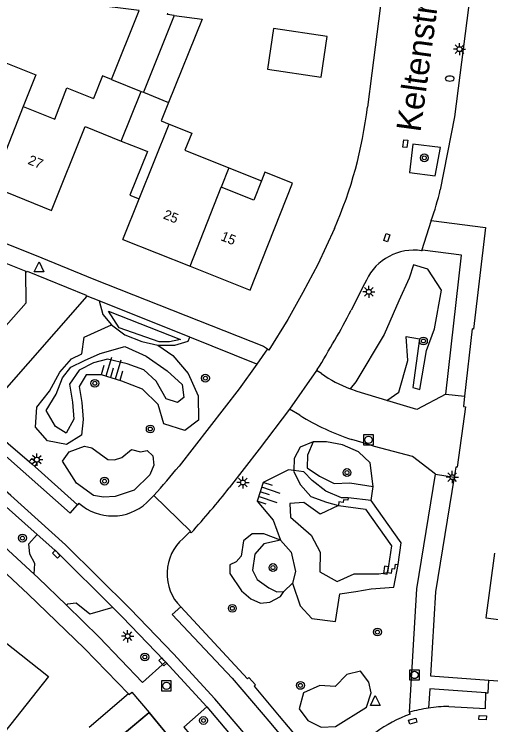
# Model space of a CAD drawing. Extents: x 131000 to 133013, y 393000 to 396501.
# Drawn here: x 131610.1 to 131658.8, y 396237.5 to 396310.1 of the extents above; entities that cross this region are included whole.
import ezdxf

# ---------------------------------------------------------------- set-up
doc = ezdxf.new("R2010")
doc.units = 0
for name, color, linetype in [('gg-afsc-erfafscheiding', 7, 'Continuous'), ('gg-afsc-hekwerk', 7, 'Continuous'), ('gg-afsc-muur', 7, 'Continuous'), ('gg-anno-huisnummerreeks BGT', 7, 'Continuous'), ('gg-anno-openbare ruimte label', 7, 'Continuous'), ('gg-bbg-bijgebouw', 7, 'Continuous'), ('gg-bbg-gedigitaliseerde bebouwing', 7, 'Continuous'), ('gg-bbg-gedigitaliseerde bijgebouw', 7, 'Continuous'), ('gg-bbg-hoofdgebouw', 7, 'Continuous'), ('gg-bbg-luifel en loopbrug', 7, 'Continuous'), ('gg-bbg-tussenscheiding', 7, 'Continuous'), ('gg-knt-bovenkant onderkant talud', 7, 'Continuous'), ('gg-knt-trap', 7, 'Continuous'), ('gg-knt-verharding', 7, 'Continuous'), ('gg-knt-verharding nz', 7, 'Continuous'), ('gt-grn-groengrens', 7, 'Continuous'), ('gt-symb-boom', 7, 'Continuous'), ('gt-symb-brandkraan', 7, 'Continuous'), ('gt-symb-kolk', 7, 'Continuous'), ('gt-symb-kolk center center', 7, 'Continuous'), ('gt-symb-lichtmast', 7, 'Continuous'), ('gt-symb-rioolschacht', 7, 'Continuous'), ('gt-symb-talud symbool', 7, 'Continuous'), ('gt-symb-waterafsluiter', 7, 'Continuous')]:
    doc.layers.add(name, color=color, linetype=linetype)

# ---------------------------------------------------------------- blocks, each defined once
blk = doc.blocks.new('gt0-KOLKCC')
at = {"layer": 'gt-symb-kolk center center'}
blk.add_lwpolyline([(-0.375, 0.2), (0.375, 0.2), (0.375, -0.2), (-0.375, -0.2)], close=True, dxfattribs=at)
blk = doc.blocks.new('gt0-BOOM')
at = {"layer": 'gt-symb-boom'}
for radius in [0.4, 0.2]:
    blk.add_circle((0, 0), radius, dxfattribs=at)
blk = doc.blocks.new('gt0-RS')
at = {"layer": 'gt-symb-rioolschacht'}
blk.add_lwpolyline([(-0.5, -0.5), (0.5, -0.5), (0.5, 0.5), (-0.5, 0.5)], close=True, dxfattribs=at)
blk.add_circle((0, 0), 0.375, dxfattribs=at)
blk = doc.blocks.new('gt0-LMAST')
at = {"layer": 'gt-symb-lichtmast'}
for p, q in [((-0.182, 0.173), (-0.447, 0.438)), ((-0.005, 0.246), (-0.005, 0.621)), ((0.172, 0.173), (0.437, 0.438)), ((-0.255, -0.004), (-0.63, -0.004)), ((-0.182, -0.181), (-0.447, -0.446)), ((-0.005, -0.254), (-0.005, -0.629)), ((0.437, -0.446), (0.172, -0.181)), ((0.245, -0.004), (0.62, -0.004))]:
    blk.add_line(p, q, dxfattribs=at)
blk.add_circle((-0.005, -0.004), 0.25, dxfattribs=at)
blk = doc.blocks.new('gt0-WAFSL')
at = {"layer": 'gt-symb-waterafsluiter'}
for p, q in [((-0.5, -0.333), (0, 0.667)), ((0, 0.667), (0.5, -0.333)), ((0.5, -0.333), (-0.5, -0.333))]:
    blk.add_line(p, q, dxfattribs=at)
blk = doc.blocks.new('gt0-KOLK')
at = {"layer": 'gt-symb-kolk'}
blk.add_lwpolyline([(0, 0), (0.375, 0), (0.375, 0.4), (-0.375, 0.4), (-0.375, 0), (0, 0)], dxfattribs=at)
blk = doc.blocks.new('gt0-TALUD_1')
at = {"layer": 'gt-symb-talud symbool'}
for p, q in [((-1, -1), (-1, 0)), ((-0.5, -2), (-0.5, 0)), ((0, -1), (0, 0)), ((0.5, -2), (0.5, 0)), ((1, -1), (1, 0))]:
    blk.add_line(p, q, dxfattribs=at)
blk = doc.blocks.new('gt0-BR')
at = {"layer": 'gt-symb-brandkraan'}
for centre, radius, start, end in [((-0.244, 0), 0.206, 107.56694, 252.43307), ((0.599, -2.664), 3, 106.89205, 107.56694), ((0, -0.691), 0.938, 73.10799, 106.89205), ((-0.599, -2.664), 3, 72.43309, 73.10799), ((0.244, 0), 0.206, 287.56695, 72.43309), ((0.599, 2.664), 3, 252.43307, 253.10797), ((0, 0.691), 0.938, 253.10797, 286.89206), ((-0.599, 2.664), 3, 286.89206, 287.56695)]:
    blk.add_arc(centre, radius, start, end, dxfattribs=at)

msp = doc.modelspace()

# ---------------------------------------------------------------- linework, layer by layer
at = {"layer": 'gg-afsc-erfafscheiding'}
msp.add_line((131621.806, 396240.622), (131617.777, 396237.18), dxfattribs=at)
at = {"layer": 'gg-afsc-hekwerk'}
msp.add_line((131623.896, 396238.736), (131632.45, 396228.407), dxfattribs=at)
at = {"layer": 'gg-afsc-muur'}
msp.add_line((131619.527, 396235.061), (131623.896, 396238.736), dxfattribs=at)
at = {"layer": 'gg-bbg-bijgebouw'}
for p, q in [((131641.49, 396303.66), (131642.1, 396307.81)), ((131623.105, 396302.198), (131623.325, 396302.109)), ((131623.325, 396302.109), (131625.888, 396301.077))]:
    msp.add_line(p, q, dxfattribs=at)
at = {"layer": 'gg-bbg-gedigitaliseerde bebouwing'}
for p, q in [((131627.572, 396296.2), (131632.063, 396294.39)), ((131632.063, 396294.39), (131631.284, 396292.403)), ((131635.743, 396293.941), (131635.39, 396293.049))]:
    msp.add_line(p, q, dxfattribs=at)
for points in [[(131600.92, 396295.27), (131605.463, 396306.622), (131612.312, 396303.882), (131611.031, 396300.647)], [(131620.059, 396303.425), (131619.143, 396303.794), (131618.208, 396301.47)], [(131611.031, 396300.647), (131614.256, 396299.375), (131615.48, 396302.573), (131618.208, 396301.47)], [(131625.941, 396298.852), (131628.262, 396297.923), (131627.572, 396296.2)], [(131635.39, 396293.049), (131634.614, 396291.086), (131631.284, 396292.403)]]:
    msp.add_lwpolyline(points, dxfattribs=at)
at = {"layer": 'gg-bbg-gedigitaliseerde bijgebouw'}
for points in [[(131620.059, 396303.425), (131622.869, 396310.456), (131617.673, 396311.13)], [(131626.462, 396309.971), (131625.782, 396310.062), (131625.801, 396310.209)], [(131626.462, 396309.971), (131629.324, 396309.59), (131625.888, 396301.077)], [(131642.1, 396307.81), (131636.624, 396308.617), (131636.013, 396304.457), (131641.49, 396303.66)]]:
    msp.add_lwpolyline(points, dxfattribs=at)
at = {"layer": 'gg-bbg-hoofdgebouw'}
for p, q in [((131621.06, 396297.125), (131623.105, 396302.198)), ((131622.883, 396291.212), (131625.941, 396298.852)), ((131607.804, 396292.495), (131613.92, 396290.03)), ((131621.23, 396287.08), (131622.883, 396291.212)), ((131621.23, 396287.08), (131628.115, 396284.325))]:
    msp.add_line(p, q, dxfattribs=at)
for points in [[(131613.92, 396290.03), (131617.378, 396298.609), (131621.06, 396297.125)], [(131628.115, 396284.325), (131634.25, 396281.87), (131638.58, 396292.82), (131635.743, 396293.941)], [(131659.209, 396254.991), (131658.33, 396248.38), (131669, 396247)], [(131608.673, 396244.983), (131609.125, 396245.571), (131608.82, 396245.813), (131609.012, 396246.056), (131613.627, 396242.397), (131609.129, 396236.724)]]:
    msp.add_lwpolyline(points, dxfattribs=at)
at = {"layer": 'gg-bbg-luifel en loopbrug'}
msp.add_line((131632.063, 396294.39), (131635.39, 396293.049), dxfattribs=at)
for points in [[(131625.888, 396301.077), (131625.124, 396299.182), (131625.941, 396298.852)], [(131621.06, 396297.125), (131623.155, 396296.281), (131623.722, 396296.054), (131621.936, 396291.59), (131622.883, 396291.212)], [(131619.527, 396235.061), (131623.872, 396238.706), (131626.441, 396235.633), (131618.512, 396228.993)]]:
    msp.add_lwpolyline(points, dxfattribs=at)
at = {"layer": 'gg-bbg-tussenscheiding'}
for p, q in [((131626.462, 396309.971), (131623.325, 396302.109)), ((131620.059, 396303.425), (131623.105, 396302.198)), ((131611.031, 396300.647), (131607.804, 396292.495)), ((131628.115, 396284.325), (131631.284, 396292.403))]:
    msp.add_line(p, q, dxfattribs=at)
at = {"layer": 'gg-knt-bovenkant onderkant talud'}
for points in [[(131624.781, 396276.261), (131626.329, 396275.192), (131627.909, 396273.384), (131628.908, 396271.088), (131628.938, 396268.582), (131627.544, 396267.527), (131625.414, 396268.237), (131624.816, 396270.187), (131623.228, 396271.763), (131621.124, 396272.582), (131619.026, 396273.227), (131617.477, 396273.231), (131616.735, 396272.055), (131617.021, 396270.399), (131617.156, 396268.661), (131616.992, 396267.063), (131615.46, 396266.098), (131613.52, 396266.495), (131612.275, 396267.869), (131612.435, 396269.928), (131613.706, 396271.564), (131614.768, 396273.49), (131615.957, 396274.879), (131617.033, 396275.394), (131617.26, 396277.095), (131620.063, 396278.345)], [(131620.063, 396278.345), (131621.413, 396277.304), (131623.153, 396276.641), (131624.781, 396276.261)], [(131618.903, 396275.403), (131621.413, 396276.124), (131623.588, 396275.133), (131625.764, 396273.654), (131627.275, 396272.256), (131627.469, 396270.922), (131626.794, 396270.388), (131625.633, 396270.769), (131624.629, 396272.573), (131623.353, 396273.726), (131621.651, 396274.369), (131619.656, 396274.829), (131618.225, 396274.455), (131616.753, 396273.696), (131615.764, 396272.278), (131616.082, 396270.455), (131616.189, 396268.702), (131615.431, 396267.254), (131614.317, 396267.953), (131613.36, 396269.593), (131614.411, 396271.255), (131615.062, 396272.918), (131615.902, 396274.023), (131617.291, 396274.693), (131618.903, 396275.403)], [(131638.685, 396263.461), (131638.158, 396263.535), (131635.559, 396262.228), (131634.952, 396260.321), (131636.587, 396258.385), (131637.344, 396256.333)], [(131644.272, 396260.676), (131643.58, 396260.676), (131641.971, 396261.333), (131640.571, 396262.443), (131639.738, 396263.314), (131638.685, 396263.461)], [(131643.253, 396259.862), (131641.406, 396258.996), (131639.728, 396260.173), (131638.304, 396260.086), (131638.369, 396258.678), (131640.487, 396256.861), (131641.389, 396255.095), (131641.37, 396253.084), (131643.126, 396252.114), (131644.862, 396252.909), (131647.382, 396252.907), (131648.284, 396253.021)], [(131637.344, 396256.333), (131638.444, 396255.114), (131638.883, 396253.125), (131638.576, 396251.934)], [(131638.576, 396251.934), (131639.363, 396249.632), (131640.526, 396248.333), (131642.952, 396248.023), (131643.413, 396250.853), (131645.038, 396251.075), (131646.594, 396251.356), (131648.917, 396251.535), (131649.355, 396253.85)]]:
    msp.add_lwpolyline(points, dxfattribs=at)
at = {"layer": 'gg-knt-trap'}
msp.add_line((131646.595, 396260.385), (131644.272, 396260.676), dxfattribs=at)
for points in [[(131644.272, 396260.676), (131644.24, 396260.412), (131643.773, 396260.47), (131643.738, 396260.189), (131643.311, 396260.242), (131643.253, 396259.862)], [(131649.355, 396253.85), (131649.69, 396256.061), (131646.595, 396260.385)], [(131643.253, 396259.862), (131646.042, 396259.515), (131648.698, 396255.771), (131648.284, 396253.021)], [(131648.284, 396253.021), (131648.689, 396252.953), (131648.762, 396253.435), (131649.024, 396253.396), (131649.098, 396253.889), (131649.355, 396253.85)]]:
    msp.add_lwpolyline(points, dxfattribs=at)
at = {"layer": 'gg-knt-verharding'}
for p, q in [((131597.569, 396289.304), (131611.298, 396283.824)), ((131652.746, 396289.001), (131651.745, 396285.904)), ((131651.745, 396285.904), (131651.338, 396285.962)), ((131645.94, 396282.519), (131644.58, 396279.844)), ((131606.536, 396268.723), (131617.557, 396281.277)), ((131618.779, 396280.787), (131617.557, 396281.277)), ((131628.057, 396277.069), (131618.779, 396280.787)), ((131634.917, 396274.319), (131628.057, 396277.069)), ((131635.994, 396275.892), (131634.917, 396274.319)), ((131641.028, 396273.674), (131638.273, 396269.728)), ((131641.088, 396273.76), (131641.028, 396273.674)), ((131641.522, 396273.355), (131641.028, 396273.674)), ((131639.326, 396269.096), (131638.273, 396269.728)), ((131624.398, 396260.91), (131623.676, 396260.174)), ((131608.983, 396260.019), (131612.457, 396256.91)), ((131616.725, 396260.103), (131616.596, 396259.952)), ((131628.084, 396257.215), (131627.372, 396256.51)), ((131628.217, 396257.09), (131628.084, 396257.215)), ((131625.567, 396243.899), (131629.797, 396239.292)), ((131658.345, 396240.717), (131658.573, 396240.714)), ((131650.586, 396238.536), (131650.532, 396238.748))]:
    msp.add_line(p, q, dxfattribs=at)
for points in [[(131652.639, 396372.698), (131653.381, 396372.074), (131654.056, 396371.332), (131654.571, 396370.452), (131655, 396369.557), (131655.066, 396369.155), (131650.955, 396337.299), (131646.683, 396304.069), (131646.224, 396300.591)], [(131663.965, 396367.453), (131659.805, 396336.08), (131655.118, 396299.608), (131653.679, 396292.157)], [(131572.886, 396301.312), (131573.045, 396301.233), (131576.899, 396299.72), (131576.842, 396299.57), (131592.72, 396293.278), (131598.066, 396291.126), (131612.173, 396285.486), (131618.244, 396283.022), (131635.599, 396276.148), (131635.994, 396275.892)], [(131650.516, 396293.92), (131653.144, 396293.582), (131653.702, 396296.469), (131650.879, 396296.823), (131650.516, 396293.92)], [(131652.746, 396289.001), (131658.309, 396288.282), (131657.082, 396277.913), (131656.936, 396277.917), (131656.163, 396271.038)], [(131642.849, 396288.187), (131641.148, 396284.498), (131639.618, 396281.662), (131638.081, 396278.882), (131636.148, 396275.763), (131635.994, 396275.892)], [(131654.247, 396271.253), (131655.834, 396285.447), (131651.853, 396285.97), (131651.834, 396285.891), (131651.745, 396285.904)], [(131603.267, 396271.488), (131611.327, 396280.596), (131611.298, 396283.824)], [(131611.298, 396283.824), (131611.409, 396283.774), (131611.441, 396283.826), (131617.459, 396281.385), (131617.436, 396281.324), (131617.557, 396281.277)], [(131634.917, 396274.319), (131633.118, 396271.8), (131626.961, 396263.909)], [(131648.221, 396270.606), (131645.175, 396271.528), (131644.449, 396271.797)], [(131654.247, 396271.253), (131651.294, 396269.676), (131648.221, 396270.606)], [(131656.163, 396271.038), (131656.045, 396269.985), (131656.249, 396269.96), (131655.414, 396263.791), (131655.257, 396263.796), (131655.091, 396262.769)], [(131638.273, 396269.728), (131635.157, 396265.639), (131632.099, 396261.682)], [(131606.536, 396268.723), (131609.492, 396266.227), (131611.925, 396264.122), (131616.596, 396259.952)], [(131653.179, 396263.078), (131650.846, 396264.88), (131646.957, 396265.904), (131645.792, 396266.274), (131644.625, 396266.624)], [(131650.532, 396238.748), (131651.279, 396251.351), (131653.179, 396263.078)], [(131655.091, 396262.769), (131653.195, 396251.049), (131652.671, 396242.467), (131658.656, 396242.035)], [(131600.697, 396260.618), (131605.141, 396256.763), (131611.527, 396250.823), (131617.311, 396245.258), (131621.806, 396240.622)], [(131624.398, 396260.91), (131628.124, 396257.268), (131628.084, 396257.215)], [(131608.983, 396260.019), (131606.88, 396257.713), (131612.152, 396252.861)], [(131612.457, 396256.91), (131614.554, 396255.035), (131620.193, 396249.442)], [(131612.152, 396252.861), (131612.556, 396252.49), (131615.439, 396249.675)], [(131615.439, 396249.675), (131618.781, 396246.413), (131623.23, 396241.78), (131625.567, 396243.899)], [(131620.193, 396249.442), (131621.13, 396248.512), (131625.455, 396244.03), (131625.567, 396243.899)], [(131627.134, 396249.517), (131633.973, 396242.165), (131634.108, 396242.296), (131634.765, 396241.532), (131634.63, 396241.417), (131637.213, 396238.348), (131639.03, 396236.157)], [(131658.656, 396242.035), (131662.819, 396241.728), (131662.858, 396242.607), (131668.832, 396242.201)], [(131621.806, 396240.622), (131621.861, 396240.565), (131622.136, 396240.797), (131623.896, 396238.736)], [(131658.345, 396240.717), (131652.611, 396241.134), (131652.468, 396239.173)], [(131654.539, 396239.346), (131658.298, 396239.133), (131658.345, 396240.717)], [(131629.797, 396239.292), (131627.459, 396237.228), (131631.516, 396232.446), (131634.233, 396229.209), (131634.906, 396228.391)], [(131629.797, 396239.292), (131633.868, 396234.51), (131639.37, 396227.936)]]:
    msp.add_lwpolyline(points, dxfattribs=at)
for centre, radius, start, end in [((131603.272, 396305.617), 43.245, 336.23143, 353.32635), ((131627.372, 396298.218), 26.997, 340.03639, 347.02537), ((131650.987, 396280.559), 5.414, 86.28141, 158.7804), ((131560.149, 396324.261), 95.402, 328.03874, 332.25267), ((131650.093, 396285.928), 15.217, 235.71921, 248.22933), ((131652.019, 396289.39), 23.937, 237.9753, 252.0063), ((131576.386, 396304.537), 64.873, 317.73981, 321.22459), ((131559.446, 396319.165), 92.644, 317.92967, 321.6491), ((131620.161, 396264.005), 5.199, 228.6312, 312.53924), ((131630.515, 396252.902), 4.784, 131.06168, 225.03981), ((131654.76, 396224.111), 15.235, 98.6517, 106.1112), ((131654.765, 396224.159), 15.189, 90.85236, 98.69782), ((131655.078, 396225.818), 13.488, 109.45256, 126.30884)]:
    msp.add_arc(centre, radius, start, end, dxfattribs=at)
at = {"layer": 'gg-knt-verharding nz'}
for p, q in [((131654.247, 396271.253), (131656.163, 396271.038)), ((131653.179, 396263.078), (131655.091, 396262.769)), ((131658.573, 396240.714), (131658.656, 396242.035))]:
    msp.add_line(p, q, dxfattribs=at)
for points in [[(131602.598, 396270.531), (131608.002, 396265.993), (131615.831, 396259.086), (131616.596, 396259.952)], [(131646.029, 396221.75), (131637.563, 396231.869), (131634.769, 396235.253), (131630.611, 396240.104), (131626.405, 396244.702), (131621.965, 396249.302), (131615.342, 396255.853), (131609.758, 396260.887), (131604.267, 396265.659), (131603.531, 396264.756)], [(131627.134, 396249.517), (131626.276, 396248.743), (131632.39, 396242.225), (131636.349, 396237.587), (131638.142, 396235.427), (131639.03, 396236.157)]]:
    msp.add_lwpolyline(points, dxfattribs=at)
at = {"layer": 'gt-grn-groengrens'}
for p, q in [((131646.595, 396260.385), (131646.823, 396261.827)), ((131638.576, 396251.934), (131637.675, 396251.081))]:
    msp.add_line(p, q, dxfattribs=at)
for points in [[(131648.221, 396270.606), (131649.435, 396271.467), (131650.369, 396274.696), (131650.174, 396277.157), (131651.546, 396276.916), (131650.859, 396271.929), (131651.602, 396271.747), (131652.271, 396275.715), (131653.072, 396277.921), (131653.795, 396281.87), (131652.402, 396284.026), (131650.933, 396284.473), (131650.496, 396283.108), (131649.448, 396280.797), (131647.927, 396277.35), (131645.031, 396272.525), (131644.449, 396271.797)], [(131618.779, 396280.787), (131619.158, 396279.401), (131620.063, 396278.345)], [(131627.124, 396276.855), (131625.994, 396276.621), (131624.931, 396276.595), (131620.855, 396278.029), (131619.737, 396279.748), (131627.124, 396276.855)], [(131624.781, 396276.261), (131626.547, 396276.265), (131627.895, 396276.664), (131628.057, 396277.069)], [(131640.672, 396266.377), (131639.346, 396265.829), (131638.735, 396264.685), (131638.685, 396263.461)], [(131640.672, 396266.377), (131640.114, 396265.005), (131640.063, 396263.737), (131641.312, 396262.888), (131642.836, 396262.109), (131644.412, 396262.199), (131646.823, 396261.827)], [(131646.823, 396261.827), (131646.496, 396264.236), (131645.328, 396265.357), (131643.695, 396266.082), (131642.028, 396266.398), (131640.672, 396266.377)], [(131615.039, 396264.395), (131615.741, 396265.351), (131617.294, 396265.94), (131618.06, 396265.757), (131619.668, 396264.595), (131620.351, 396264.539), (131621.118, 396264.786), (131622.09, 396265.594), (131623.007, 396265.345), (131623.71, 396265.507), (131624.297, 396264.963), (131624.388, 396264.009), (131623.985, 396263.021), (131622.363, 396261.445), (131620.429, 396260.804), (131619.252, 396260.724), (131618.212, 396260.898), (131616.477, 396262.148), (131615.039, 396264.395)], [(131638.685, 396263.461), (131638.682, 396263.375), (131639.398, 396261.998), (131640.452, 396260.806), (131642.056, 396260.213), (131643.253, 396259.862)], [(131612.152, 396252.861), (131612.212, 396253.962), (131611.705, 396254.891), (131611.594, 396255.946), (131612.457, 396256.91)], [(131637.344, 396256.333), (131635.636, 396256.975), (131634.455, 396256.964), (131633.559, 396256.272), (131633.306, 396254.714), (131632.811, 396254.123), (131632.156, 396253.806), (131632.156, 396252.938), (131633.34, 396251.163), (131634.297, 396250.341), (131635.287, 396249.91), (131636.24, 396249.994), (131637.352, 396250.565), (131637.675, 396251.081)], [(131637.344, 396256.333), (131635.649, 396255.948), (131634.699, 396254.896), (131634.472, 396253.279), (131634.948, 396252.317), (131636.16, 396251.463), (131636.952, 396251.052), (131637.675, 396251.081)], [(131620.193, 396249.442), (131617.836, 396248.765), (131616.459, 396249.905), (131615.563, 396249.803), (131615.439, 396249.675)], [(131646.136, 396239.271), (131646.625, 396240.74), (131646.385, 396241.835), (131645.532, 396242.939), (131644.128, 396242.614), (131642.912, 396241.361), (131641.371, 396241.466), (131639.693, 396240.733), (131639.256, 396239.108), (131640.137, 396237.915), (131641.489, 396237.227), (131642.967, 396237.282), (131646.136, 396239.271)]]:
    msp.add_lwpolyline(points, dxfattribs=at)

# ---------------------------------------------------------------- block references
at = {"layer": 'gt-symb-boom'}
for p in [(131652.046, 396295.413), (131651.952, 396276.693), (131618.353, 396272.368), (131629.661, 396272.891), (131624.02, 396267.696), (131644.137, 396263.244), (131619.343, 396262.371), (131610.948, 396256.545), (131636.566, 396253.534), (131632.412, 396249.364), (131647.251, 396246.942), (131623.466, 396244.394), (131639.377, 396241.488), (131629.465, 396237.9)]:
    msp.add_blockref('gt0-BOOM', p, dxfattribs=at)
at = {"layer": 'gt-symb-brandkraan'}
msp.add_blockref('gt0-BR', (131654.641, 396303.506), dxfattribs=at)
at = {"layer": 'gt-symb-kolk'}
for p, rotation in [((131611.925, 396264.122), -40.870882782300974), ((131614.554, 396255.035), 135.23395218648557), ((131648.315, 396253.232), 81.43850980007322), ((131625.455, 396244.03), 131.6141038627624)]:
    msp.add_blockref('gt0-KOLK', p, dxfattribs=dict(at, rotation=rotation))
at = {"layer": 'gt-symb-kolk center center'}
for p, rotation in [((131650.102, 396296.859), -98.13694936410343), ((131648.201, 396287.249), -109.2260652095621), ((131650.856, 396237.833), 15.96645726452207), ((131658.017, 396238.185), -2.251908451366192)]:
    msp.add_blockref('gt0-KOLKCC', p, dxfattribs=dict(at, rotation=rotation))
at = {"layer": 'gt-symb-lichtmast'}
for p in [(131655.645, 396306.526), (131646.373, 396281.724), (131612.424, 396264.566), (131654.91, 396262.782), (131633.501, 396262.229), (131621.711, 396246.519)]:
    msp.add_blockref('gt0-LMAST', p, dxfattribs=at)
at = {"layer": 'gt-symb-rioolschacht'}
for p in [(131646.341, 396266.587), (131651.043, 396242.557), (131625.672, 396241.447)]:
    msp.add_blockref('gt0-RS', p, dxfattribs=at)
at = {"layer": 'gt-symb-talud symbool'}
for p, xscale, yscale, rotation in [((131619.941, 396272.946), 0.9996849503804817, 0.9996849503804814, 163.19645197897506), ((131635.256, 396261.275), 1.0002324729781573, 1.0002324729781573, 71.40202220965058)]:
    msp.add_blockref('gt0-TALUD_1', p, dxfattribs=dict(at, xscale=xscale, yscale=yscale, rotation=rotation))
at = {"layer": 'gt-symb-waterafsluiter'}
for p in [(131612.652, 396284.105), (131647.035, 396239.774)]:
    msp.add_blockref('gt0-WAFSL', p, dxfattribs=at)

# ---------------------------------------------------------------- texts
at = {"layer": 'gg-anno-huisnummerreeks BGT'}
for s, rotation, p in [('27', 338, (131611.43, 396294.808)), ('25', 338.2, (131625.269, 396289.234)), ('15', 338.4, (131631.146, 396287.01))]:
    msp.add_text(s, height=1, rotation=rotation, dxfattribs=at).set_placement(p)
at = {"layer": 'gg-anno-openbare ruimte label'}
msp.add_text('Keltenstraat', height=2.5, rotation=82.2, dxfattribs=at).set_placement((131651.644, 396297.969))

doc.saveas('drawing.dxf')
